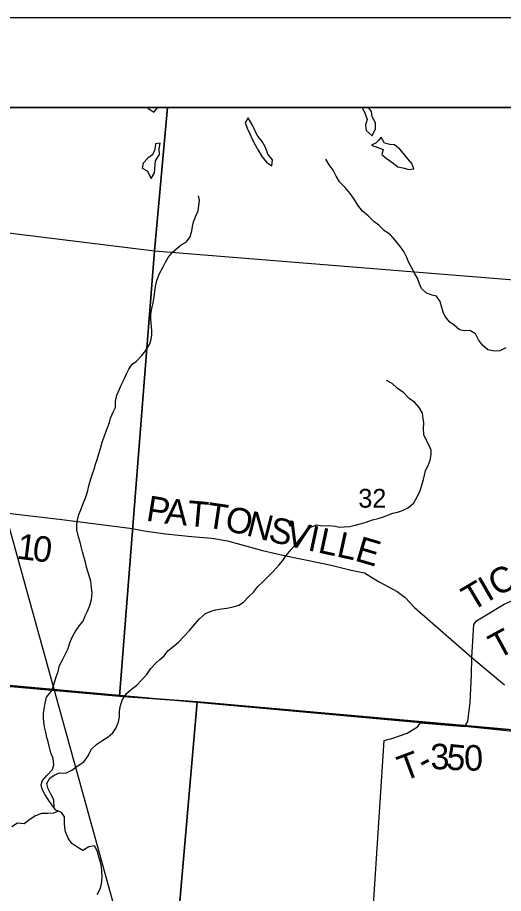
# Model space of a CAD drawing. Extents: x 0 to 42, y 0 to 22.
# Drawn here: x 5.808 to 6.349, y 20.025 to 21 of the extents above; entities that cross this region are included whole.
import ezdxf

# ---------------------------------------------------------------- set-up
doc = ezdxf.new("R2010")
doc.units = 0
for name, color, linetype in [('GM_X_County_Road', 7, 'Continuous'), ('GM_X_County_Road_Text', 7, 'Continuous'), ('GM_X_Minor_Lake', 7, 'Continuous'), ('GM_X_Minor_River', 7, 'Continuous'), ('GM_X_Rail_Line', 7, 'Continuous'), ('GM_X_Section', 7, 'Continuous'), ('GM_X_Section_Text', 7, 'Continuous'), ('GM_X_Township', 7, 'Continuous'), ('GM_X_Township_Road', 7, 'Continuous'), ('GM_X_Township_Road_Text', 7, 'Continuous'), ('GM_X_Unincorporated', 7, 'Continuous'), ('SH_Cut_Line', 7, 'Continuous'), ('SH_Data', 7, 'Continuous')]:
    doc.layers.add(name, color=color, linetype=linetype)

msp = doc.modelspace()

# ---------------------------------------------------------------- linework, layer by layer
at = {"layer": 'GM_X_County_Road'}
msp.add_lwpolyline([(5.73819, 20.45868), (5.79753, 20.4484), (5.85498, 20.44148), (5.9336, 20.43163), (5.95217, 20.4282), (5.97329, 20.42514), (6.00223, 20.42207), (6.02471, 20.42037), (6.04208, 20.4173), (6.08124, 20.40674), (6.10713, 20.40061), (6.13062, 20.39584), (6.15753, 20.39039), (6.17967, 20.38494), (6.19465, 20.38188), (6.21031, 20.372), (6.23075, 20.36109), (6.23994, 20.35428), (6.25016, 20.34338), (6.31395, 20.28772), (6.3502, 20.25715)], dxfattribs=at)
at = {"layer": 'GM_X_Minor_Lake'}
for points in [[(5.95424, 20.9), (5.95357, 20.899), (5.96017, 20.8948), (5.96454, 20.89972), (5.96506, 20.9)], [(6.19266, 20.9), (6.19237, 20.89915), (6.19519, 20.89288), (6.19762, 20.88643), (6.19571, 20.88019), (6.19626, 20.87431), (6.20305, 20.86841)], [(6.20305, 20.86841), (6.20686, 20.87617), (6.20688, 20.8828), (6.20293, 20.88945), (6.20239, 20.89551), (6.19893, 20.9)], [(6.06498, 20.88839), (6.06175, 20.88328), (6.06418, 20.87664), (6.06681, 20.87038), (6.06963, 20.86469), (6.07302, 20.85842), (6.0764, 20.85234), (6.08035, 20.84532), (6.08562, 20.83886), (6.08929, 20.83647)], [(6.08929, 20.83647), (6.09148, 20.83505), (6.09207, 20.84168), (6.08717, 20.84776), (6.08436, 20.85516), (6.0806, 20.86199), (6.0757, 20.86808), (6.07325, 20.87282), (6.07044, 20.87928), (6.06498, 20.88839)], [(5.96428, 20.85975), (5.96213, 20.85936), (5.96116, 20.85292), (5.95849, 20.84705), (5.95337, 20.84347), (5.94825, 20.83799), (5.94728, 20.83211), (5.95276, 20.82925), (5.95727, 20.82071)], [(5.95727, 20.82071), (5.96089, 20.82714), (5.96207, 20.8404), (5.96644, 20.8474), (5.96609, 20.85366), (5.96725, 20.86029), (5.96428, 20.85975)], [(6.20244, 20.8578), (6.20925, 20.85531), (6.21529, 20.85302), (6.21376, 20.84753), (6.21867, 20.84353), (6.2249, 20.83896), (6.23169, 20.83363), (6.23717, 20.83248), (6.24379, 20.83094), (6.24928, 20.83168), (6.24722, 20.83756), (6.24289, 20.8425), (6.23799, 20.84858), (6.23384, 20.85334), (6.22799, 20.85809), (6.22269, 20.85868), (6.21664, 20.86022), (6.21307, 20.86667)], [(6.21307, 20.86667), (6.21055, 20.86343), (6.20738, 20.86058), (6.20244, 20.8578)]]:
    msp.add_lwpolyline(points, dxfattribs=at)
at = {"layer": 'GM_X_Minor_River'}
for points in [[(6.28937, 20.66078), (6.28447, 20.66724), (6.28222, 20.67198), (6.28072, 20.67711), (6.27867, 20.68375), (6.27471, 20.68983), (6.2698, 20.69079), (6.26337, 20.69308), (6.2579, 20.69841), (6.25565, 20.70335), (6.2534, 20.7098), (6.25001, 20.71531), (6.24682, 20.72176), (6.24343, 20.72803), (6.24156, 20.73296), (6.23818, 20.73961), (6.23479, 20.74473), (6.22857, 20.75196), (6.22348, 20.75823), (6.2165, 20.76299), (6.21046, 20.76869), (6.2048, 20.77288), (6.19857, 20.77916), (6.19216, 20.78449), (6.18726, 20.79095), (6.18312, 20.79778), (6.1786, 20.80405), (6.17295, 20.8109), (6.16673, 20.81698), (6.16315, 20.82344), (6.15977, 20.82989), (6.15506, 20.83616), (6.15149, 20.84224)], [(5.87809, 20.41609), (5.87622, 20.42178), (5.87455, 20.42956), (5.87438, 20.43562), (5.87515, 20.44055), (5.87688, 20.4468), (5.87898, 20.45191), (5.8807, 20.45703), (5.88337, 20.46327), (5.88528, 20.4682), (5.88681, 20.4735), (5.88796, 20.47861), (5.89007, 20.48657), (5.89198, 20.49206), (5.8937, 20.49736), (5.89524, 20.50285), (5.89715, 20.50797), (5.89906, 20.51421), (5.90078, 20.52028), (5.9027, 20.52709), (5.90537, 20.53448), (5.90824, 20.54262), (5.91072, 20.54906), (5.91206, 20.55379), (5.91493, 20.56079), (5.91759, 20.56571), (5.91762, 20.57235), (5.91897, 20.57974), (5.92202, 20.58636), (5.9243, 20.59128), (5.92755, 20.59828), (5.92964, 20.6034), (5.9325, 20.6085), (5.93593, 20.61399), (5.94086, 20.61739), (5.94674, 20.62362), (5.95112, 20.62929), (5.95587, 20.63667), (5.95703, 20.64198), (5.9578, 20.6469), (5.95801, 20.65202), (5.95728, 20.65941), (5.95691, 20.66415), (5.95693, 20.66927), (5.9579, 20.67609), (5.95925, 20.68253), (5.9606, 20.68916), (5.96118, 20.69522), (5.96196, 20.70053), (5.96331, 20.70735), (5.96636, 20.71492), (5.97055, 20.7223), (5.97322, 20.72778), (5.97626, 20.7327), (5.98083, 20.73894), (5.98557, 20.74291), (5.99069, 20.74687), (5.99657, 20.75026), (6.00075, 20.75593), (6.00248, 20.76256), (6.00325, 20.76749), (6.00422, 20.77241), (6.00651, 20.77828), (6.00956, 20.78471), (6.01014, 20.79021), (6.01111, 20.79665), (6.01, 20.80139)], [(6.35172, 20.63214), (6.34508, 20.62894), (6.33903, 20.62839), (6.33184, 20.62993), (6.32599, 20.63526), (6.32128, 20.64134), (6.3179, 20.64779), (6.31167, 20.6516), (6.30542, 20.65125), (6.30032, 20.65221), (6.29428, 20.65754), (6.28937, 20.66078)], [(6.24423, 20.57582), (6.2382, 20.58209), (6.23103, 20.58742), (6.22518, 20.59256), (6.21894, 20.59581)], [(5.84928, 20.12011), (5.84891, 20.12896), (5.84552, 20.13542), (5.84252, 20.14149), (5.84102, 20.14719), (5.84426, 20.15324), (5.84919, 20.15645), (5.85507, 20.15908), (5.86207, 20.15887), (5.86908, 20.16207), (5.87496, 20.16641), (5.88236, 20.17151), (5.88692, 20.17794), (5.89054, 20.18494), (5.89681, 20.19099), (5.90344, 20.19533), (5.90951, 20.19929), (5.91445, 20.20363), (5.91806, 20.20912), (5.92092, 20.21593), (5.92189, 20.22162), (5.9221, 20.22768), (5.92288, 20.23413), (5.92536, 20.24076), (5.92974, 20.24738), (5.93524, 20.2521), (5.94112, 20.25663), (5.94644, 20.2623), (5.95252, 20.26873), (5.9567, 20.27535), (5.96183, 20.28083), (5.96677, 20.28536), (5.97151, 20.28952), (5.97569, 20.29481), (5.9829, 20.30048), (5.98765, 20.30444), (5.99335, 20.31087), (5.99999, 20.31748), (6.00588, 20.32467), (6.01082, 20.33053), (6.01766, 20.33638), (6.0241, 20.33901), (6.02884, 20.34052), (6.03546, 20.34163), (6.04152, 20.34237), (6.04853, 20.34386), (6.05459, 20.34593), (6.06009, 20.34932), (6.06597, 20.35537), (6.07129, 20.36066), (6.07604, 20.36671), (6.08136, 20.37162), (6.08687, 20.37748), (6.09294, 20.38334), (6.09978, 20.39052), (6.10358, 20.39544), (6.10738, 20.40111), (6.11308, 20.40773), (6.11859, 20.41396), (6.12373, 20.42077), (6.12867, 20.42701), (6.13474, 20.43268), (6.141, 20.43531), (6.1478, 20.43415), (6.15481, 20.43451), (6.1618, 20.43373), (6.16691, 20.43276), (6.17202, 20.43294), (6.17827, 20.43348), (6.18433, 20.43498), (6.19115, 20.43685), (6.19645, 20.43816), (6.20327, 20.44079), (6.20971, 20.44229), (6.21577, 20.44398), (6.22108, 20.44642), (6.226, 20.4483), (6.23112, 20.44923), (6.23699, 20.4513), (6.24362, 20.4545), (6.24951, 20.45979), (6.25312, 20.46622), (6.25637, 20.4736), (6.25866, 20.48061), (6.26019, 20.48553), (6.26116, 20.49065), (6.2625, 20.49576), (6.26554, 20.50125), (6.26746, 20.50731), (6.2688, 20.51337), (6.26882, 20.5183), (6.26638, 20.52343), (6.26281, 20.53045), (6.26074, 20.53539), (6.2602, 20.54259), (6.26041, 20.54866), (6.25986, 20.55359), (6.25893, 20.55947), (6.25536, 20.56573), (6.25065, 20.57125), (6.24423, 20.57582)], [(5.89718, 20.02376), (5.9008, 20.03076), (5.90233, 20.03777), (5.90255, 20.04403), (5.90237, 20.04896), (5.90183, 20.05503), (5.90071, 20.05977), (5.89902, 20.06528), (5.89734, 20.07173), (5.89415, 20.07781), (5.88771, 20.07688), (5.88126, 20.07254), (5.8756, 20.07616), (5.86899, 20.08036), (5.86485, 20.08625), (5.86203, 20.09346), (5.86129, 20.0982), (5.86074, 20.10294), (5.86058, 20.11015), (5.85737, 20.1149), (5.85114, 20.11776), (5.84662, 20.12347), (5.84248, 20.12955), (5.83909, 20.13449), (5.83589, 20.14095), (5.83496, 20.14569), (5.83612, 20.15043), (5.84143, 20.15666), (5.84751, 20.1629), (5.84904, 20.1682), (5.84812, 20.17503), (5.84568, 20.1813), (5.84382, 20.1887), (5.84251, 20.19363), (5.84101, 20.19838), (5.84009, 20.20426), (5.83859, 20.21052), (5.83785, 20.21545), (5.83749, 20.22038), (5.83751, 20.22512), (5.83828, 20.23005), (5.83925, 20.23687), (5.8406, 20.24331), (5.84573, 20.24974), (5.84802, 20.25485), (5.84993, 20.26091), (5.85146, 20.26584), (5.85357, 20.27209), (5.85529, 20.27872), (5.85834, 20.28477), (5.86158, 20.29102), (5.86482, 20.29745), (5.86673, 20.30389), (5.86921, 20.31014), (5.87264, 20.31601), (5.87739, 20.32301), (5.88157, 20.32811), (5.88387, 20.33379), (5.88616, 20.33928), (5.88902, 20.34553), (5.89074, 20.35197), (5.89152, 20.35955), (5.89079, 20.36524), (5.89005, 20.37244), (5.88875, 20.37719), (5.88706, 20.38212), (5.88538, 20.38801), (5.88407, 20.3937), (5.88257, 20.39863), (5.88089, 20.40508), (5.8794, 20.41096), (5.87809, 20.41609)], [(5.85393, 20.11648), (5.84848, 20.11417), (5.84223, 20.114), (5.83504, 20.11403), (5.8286, 20.11139), (5.82234, 20.10705), (5.8157, 20.10253), (5.80851, 20.10312), (5.80226, 20.09897)]]:
    msp.add_lwpolyline(points, dxfattribs=at)
at = {"layer": 'GM_X_Rail_Line'}
msp.add_lwpolyline([(6.10315, 19.49709), (6.04586, 19.73784), (6.01388, 19.80311), (5.92253, 19.98674), (5.79552, 20.44655), (5.75032, 20.62172), (5.71211, 20.6935), (5.68193, 20.73295), (5.63212, 20.79017), (5.61125, 20.82076), (5.61242, 20.85061), (5.62392, 20.88088), (5.63701, 20.9)], dxfattribs=at)
at = {"layer": 'GM_X_Section'}
for points in [[(5.43648, 20.78657), (5.70147, 20.772), (5.96096, 20.7402), (5.92179, 20.24451), (5.39068, 20.29146), (5.41168, 20.525)], [(5.96096, 20.7402), (6.48052, 20.69837), (6.4512, 20.19889), (6.00854, 20.23801), (5.92179, 20.24451)], [(5.92179, 20.24451), (6.00854, 20.23801), (5.96521, 19.74271), (5.34375, 19.79124), (5.36588, 20.02875), (5.39068, 20.29146)], [(6.00854, 20.23801), (6.4512, 20.19889), (6.50707, 20.19525), (6.46525, 19.70241), (5.96521, 19.74271)]]:
    msp.add_lwpolyline(points, close=True, dxfattribs=at)
at = {"layer": 'GM_X_Township'}
msp.add_lwpolyline([(5.14624, 17.76794), (5.1674, 18.00102), (5.17029, 18.01018), (5.19596, 18.27109), (5.23598, 18.67597), (5.24802, 18.79207), (5.25291, 18.82566), (5.25334, 18.82864), (5.25368, 18.83198), (5.25833, 18.87833), (5.2718, 19.04643), (5.3216, 19.54433), (5.32553, 19.6128), (5.332, 19.68245), (5.33749, 19.74156), (5.35499, 19.92984), (5.38817, 20.287), (5.7544, 20.26066), (6.25694, 20.21504), (6.30624, 20.21096), (6.44864, 20.19642)], dxfattribs=at)
at = {"layer": 'GM_X_Township_Road'}
msp.add_lwpolyline([(8.604, 20.9), (5.44663, 20.9), (5.4327, 20.74917), (5.43171, 20.7371), (5.43118, 20.73056), (5.42978, 20.72026), (5.42813, 20.71602), (5.40834, 20.52112), (5.38817, 20.287), (5.7544, 20.26066), (6.25694, 20.21504), (6.30624, 20.21096), (6.44864, 20.19642), (6.46255, 20.19541), (6.50517, 20.19232), (6.97769, 20.15098), (7.46606, 20.1144), (7.51155, 20.10827), (8.15853, 20.05855), (8.5294, 20.03351), (8.55155, 20.24789), (8.57059, 20.47391), (8.6039, 20.89865)], close=True, dxfattribs=at)
for points in [[(6.31395, 20.28772), (6.31627, 20.32419), (6.31922, 20.32841), (6.3285, 20.3341), (6.34999, 20.34675), (6.37001, 20.35582), (6.39497, 20.3829), (6.44988, 20.5027), (6.45739, 20.59657)], [(6.22735, 20.19814), (6.24185, 20.2034), (6.25368, 20.21024), (6.25704, 20.21478), (6.30635, 20.2107), (6.30958, 20.21615), (6.31227, 20.23731), (6.31346, 20.26818), (6.31395, 20.28772)], [(6.01365, 19.80209), (6.06747, 19.79798), (6.07156, 19.79862), (6.12089, 19.82648), (6.14824, 19.8697), (6.16784, 19.888), (6.17746, 19.89698), (6.19767, 19.90383), (6.21635, 20.19527), (6.22503, 20.1973), (6.22735, 20.19814)]]:
    msp.add_lwpolyline(points, dxfattribs=at)
at = {"layer": 'GM_X_Unincorporated'}
for points in [[(5.9752, 20.9), (5.44638, 20.9), (5.43648, 20.78657), (5.70147, 20.772), (5.96096, 20.7402)], [(6.49817, 20.9), (5.9752, 20.9), (5.96096, 20.7402), (6.48052, 20.69837)]]:
    msp.add_lwpolyline(points, close=True, dxfattribs=at)
at = {"layer": 'SH_Cut_Line'}
msp.add_lwpolyline([(8.604, 20.9), (2.1, 20.9), (2.1, 14.1)], dxfattribs=at)
at = {"layer": 'SH_Data'}
for p, q in [((2, 21), (9, 21)), ((2.1, 20.9), (8.9, 20.9))]:
    msp.add_line(p, q, dxfattribs=at)

# ---------------------------------------------------------------- texts
at = {"layer": 'GM_X_County_Road_Text'}
for s, rotation, p in [('P', 350.77592, (5.95063, 20.44003)), ('A', 354.49958, (5.97155, 20.4367)), ('T', 354.83475, (5.99661, 20.43428)), ('T', 351.56141, (6.01735, 20.43242)), ('O', 346.5778, (6.03773, 20.42943)), ('N', 345.71108, (6.06194, 20.42365)), ('S', 346.09238, (6.08636, 20.41743)), ('V', 347.19711, (6.10555, 20.41268)), ('I', 347.8256, (6.13026, 20.40707)), ('L', 347.86681, (6.14168, 20.40461)), ('1', 352.86114, (5.80671, 20.39771)), ('0', 353.03648, (5.82417, 20.39553)), ('L', 347.6218, (6.16243, 20.40015)), ('E', 343.48301, (6.18266, 20.39573))]:
    msp.add_text(s, height=0.02841, rotation=rotation, dxfattribs=at).set_placement(p)
at = {"layer": 'GM_X_Section_Text'}
msp.add_text('32', height=0.020928, rotation=0.00001, dxfattribs=at).set_placement((6.18772, 20.45434))
at = {"layer": 'GM_X_Township_Road_Text'}
for s, rotation, p in [('C', 27.96159, (6.34186, 20.35484)), ('T', 30.76017, (6.31381, 20.33833)), ('I', 29.93951, (6.33197, 20.34914)), ('T', 28.48391, (6.34286, 20.28511)), ('3', 1.60785, (6.26823, 20.16274)), ('5', 354.24314, (6.28462, 20.16326)), ('0', 1.3161, (6.30571, 20.16137)), ('T', 20.44338, (6.23802, 20.14948)), ('-', 26.98309, (6.26113, 20.15831))]:
    msp.add_text(s, height=0.02841, rotation=rotation, dxfattribs=at).set_placement(p)

doc.saveas('drawing.dxf')
